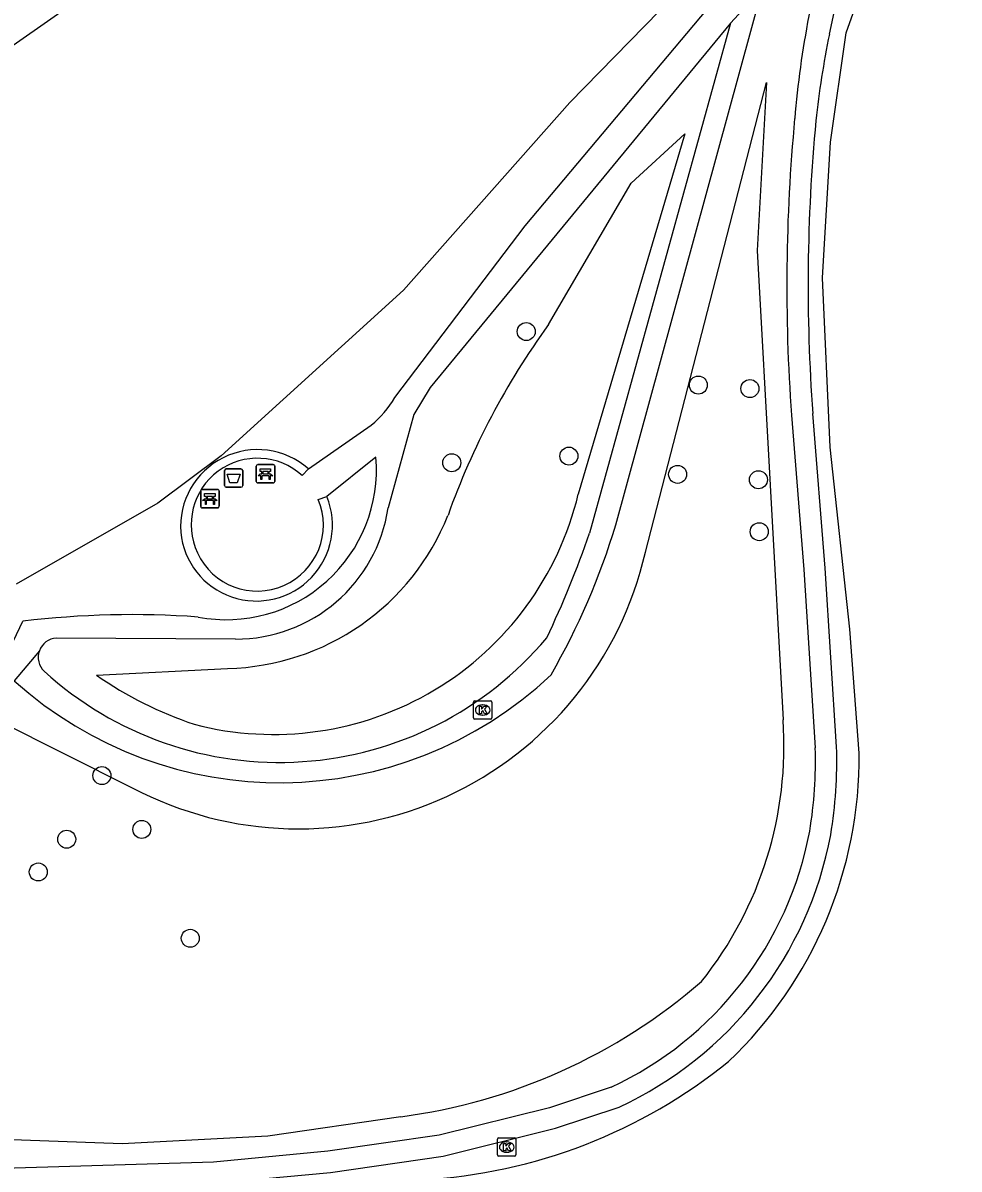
# Model space of a CAD drawing. Extents: x 155018 to 156648, y 383980 to 385733.
# Drawn here: x 155680.9 to 155731.8, y 384034.1 to 384096.5 of the extents above; entities that cross this region are included whole.
import ezdxf

# ---------------------------------------------------------------- set-up
doc = ezdxf.new("R2010")
doc.units = 0
for name, color, linetype in [('IMGEO_Afvalbak', 7, 'Continuous'), ('IMGEO_Bank', 7, 'Continuous'), ('IMGEO_Berm_groen', 7, 'Continuous'), ('IMGEO_Boom', 7, 'Continuous'), ('IMGEO_Groenvoorziening', 7, 'Continuous'), ('IMGEO_Kolk', 7, 'Continuous'), ('IMGEO_Muur', 7, 'Continuous'), ('IMGEO_Voetpad_halfverhard', 7, 'Continuous')]:
    doc.layers.add(name, color=color, linetype=linetype)

msp = doc.modelspace()

# ---------------------------------------------------------------- linework, layer by layer
at = {"layer": 'IMGEO_Afvalbak'}
for p, q in [((155691.86, 384071.305), (155691.86, 384072.105)), ((155691.86, 384072.105), (155691.86, 384071.305)), ((155691.96, 384072.205), (155692.75, 384072.205)), ((155692.75, 384072.205), (155691.96, 384072.205)), ((155692.85, 384072.105), (155692.85, 384071.305)), ((155692.85, 384071.305), (155692.85, 384072.105)), ((155692.75, 384071.205), (155691.96, 384071.205)), ((155691.96, 384071.205), (155692.75, 384071.205))]:
    msp.add_line(p, q, dxfattribs=at)
msp.add_lwpolyline([(155692.003, 384071.919), (155692.707, 384071.919), (155692.558, 384071.449), (155692.152, 384071.449), (155692.003, 384071.919)], dxfattribs=at)
for centre, start, end in [((155691.96, 384072.105), 90, 180), ((155691.96, 384072.105), 90, 180), ((155692.75, 384072.105), 0, 90), ((155692.75, 384072.105), 360, 90), ((155691.96, 384071.305), 180, 270), ((155691.96, 384071.305), 180, 270), ((155692.75, 384071.305), 270, 0), ((155692.75, 384071.305), 270, 0)]:
    msp.add_arc(centre, 0.1, start, end, dxfattribs=at)
at = {"layer": 'IMGEO_Bank'}
for p, q in [((155693.59, 384071.509), (155693.59, 384072.35)), ((155693.59, 384072.35), (155693.59, 384071.509)), ((155693.665, 384072.434), (155694.506, 384072.434)), ((155694.506, 384072.434), (155693.665, 384072.434)), ((155693.899, 384071.94), (155693.899, 384072.046)), ((155693.943, 384072.046), (155693.943, 384071.94)), ((155694.231, 384072.052), (155693.949, 384072.052)), ((155693.949, 384071.934), (155694.231, 384071.934)), ((155694.237, 384071.94), (155694.237, 384072.046)), ((155694.281, 384072.046), (155694.281, 384071.94)), ((155694.59, 384072.359), (155694.59, 384071.518)), ((155694.59, 384071.518), (155694.59, 384072.359)), ((155694.515, 384071.434), (155693.674, 384071.434)), ((155693.674, 384071.434), (155694.515, 384071.434)), ((155694.287, 384071.832), (155693.894, 384071.832)), ((155690.565, 384070.156), (155690.565, 384070.997)), ((155690.565, 384070.997), (155690.565, 384070.156)), ((155690.64, 384071.081), (155691.481, 384071.081)), ((155691.481, 384071.081), (155690.64, 384071.081)), ((155690.874, 384070.587), (155690.874, 384070.693)), ((155690.918, 384070.693), (155690.918, 384070.587)), ((155691.206, 384070.699), (155690.924, 384070.699)), ((155691.212, 384070.587), (155691.212, 384070.693)), ((155691.256, 384070.693), (155691.256, 384070.587)), ((155691.565, 384071.006), (155691.565, 384070.165)), ((155691.565, 384070.165), (155691.565, 384071.006)), ((155691.49, 384070.081), (155690.649, 384070.081)), ((155690.649, 384070.081), (155691.49, 384070.081)), ((155691.262, 384070.479), (155690.869, 384070.479)), ((155690.924, 384070.581), (155691.206, 384070.581))]:
    msp.add_line(p, q, dxfattribs=at)
for points in [[(155693.837, 384071.832), (155693.695, 384071.832), (155693.807, 384071.934), (155693.893, 384071.934)], [(155693.893, 384072.052), (155693.807, 384072.052), (155693.807, 384072.213), (155694.37, 384072.213), (155694.37, 384072.052), (155694.287, 384072.052)], [(155694.287, 384071.934), (155694.37, 384071.934), (155694.482, 384071.832), (155694.343, 384071.832)], [(155693.887, 384071.825), (155693.887, 384071.618), (155693.844, 384071.618), (155693.844, 384071.825)], [(155694.337, 384071.825), (155694.337, 384071.618), (155694.293, 384071.618), (155694.293, 384071.825)], [(155690.868, 384070.699), (155690.782, 384070.699), (155690.782, 384070.86), (155691.345, 384070.86), (155691.345, 384070.699), (155691.262, 384070.699)], [(155690.812, 384070.479), (155690.67, 384070.479), (155690.782, 384070.581), (155690.868, 384070.581)], [(155690.862, 384070.472), (155690.862, 384070.265), (155690.819, 384070.265), (155690.819, 384070.472)], [(155691.262, 384070.581), (155691.345, 384070.581), (155691.457, 384070.479), (155691.318, 384070.479)], [(155691.312, 384070.472), (155691.312, 384070.265), (155691.268, 384070.265), (155691.268, 384070.472)]]:
    msp.add_lwpolyline(points, dxfattribs=at)
for centre, radius, start, end in [((155693.668, 384072.356), 0.0779, 92.4484, 184.28452), ((155693.668, 384072.356), 0.0779, 92.4484, 184.28452), ((155693.892, 384072.045), 0.00671, 2.89567, 87.10433), ((155693.892, 384071.941), 0.00671, 272.89567, 357.10433), ((155693.949, 384072.045), 0.00671, 92.89567, 177.10433), ((155693.949, 384071.941), 0.00671, 182.89567, 267.10433), ((155694.231, 384072.045), 0.00671, 2.89567, 87.10433), ((155694.231, 384071.941), 0.00671, 272.89567, 357.10433), ((155694.288, 384072.045), 0.00671, 92.89567, 177.10433), ((155694.288, 384071.941), 0.00671, 182.89567, 267.10433), ((155694.512, 384072.356), 0.0779, 2.4484, 94.28452), ((155694.512, 384072.356), 0.0779, 2.4484, 94.28452), ((155693.668, 384071.512), 0.0779, 182.4484, 274.28452), ((155693.668, 384071.512), 0.0779, 182.4484, 274.28452), ((155693.837, 384071.825), 0.00671, 2.89567, 87.10433), ((155693.894, 384071.825), 0.00671, 92.89567, 177.10433), ((155694.286, 384071.825), 0.00671, 2.89567, 87.10433), ((155694.343, 384071.825), 0.00671, 92.89567, 177.10433), ((155694.512, 384071.512), 0.0779, 272.4484, 4.28452), ((155694.512, 384071.512), 0.0779, 272.4484, 4.28452), ((155690.643, 384071.003), 0.0779, 92.4484, 184.28452), ((155690.643, 384071.003), 0.0779, 92.4484, 184.28452), ((155690.867, 384070.692), 0.00671, 2.89567, 87.10433), ((155690.924, 384070.692), 0.00671, 92.89567, 177.10433), ((155691.206, 384070.692), 0.00671, 2.89567, 87.10433), ((155691.263, 384070.692), 0.00671, 92.89567, 177.10433), ((155691.487, 384071.003), 0.0779, 2.4484, 94.28452), ((155691.487, 384071.003), 0.0779, 2.4484, 94.28452), ((155690.643, 384070.159), 0.0779, 182.4484, 274.28452), ((155690.643, 384070.159), 0.0779, 182.4484, 274.28452), ((155690.812, 384070.472), 0.00671, 2.89567, 87.10433), ((155690.869, 384070.472), 0.00671, 92.89567, 177.10433), ((155690.867, 384070.588), 0.00671, 272.89567, 357.10433), ((155690.924, 384070.588), 0.00671, 182.89567, 267.10433), ((155691.206, 384070.588), 0.00671, 272.89567, 357.10433), ((155691.263, 384070.588), 0.00671, 182.89567, 267.10433), ((155691.261, 384070.472), 0.00671, 2.89567, 87.10433), ((155691.318, 384070.472), 0.00671, 92.89567, 177.10433), ((155691.487, 384070.159), 0.0779, 272.4484, 4.28452), ((155691.487, 384070.159), 0.0779, 272.4484, 4.28452)]:
    msp.add_arc(centre, radius, start, end, dxfattribs=at)
at = {"layer": 'IMGEO_Berm_groen'}
msp.add_lwpolyline([(155726.381, 384056.744), (155725.876, 384063.479), (155724.805, 384073.381), (155724.391, 384082.583), (155724.818, 384089.971), (155725.678, 384095.915), (155726.613, 384098.573), (155728.876, 384102.843), (155735.976, 384112.625)], dxfattribs=at)
for centre, radius, start, end in [((155703.613, 384056.501), 22.769, 313.49134, 0.61079), ((155701.016, 384062.479), 28.979, 273.1988, 309.07853)]:
    msp.add_arc(centre, radius, start, end, dxfattribs=at)
at = {"layer": 'IMGEO_Boom'}
for centre in [(155708.274, 384079.671), (155717.635, 384076.759), (155720.44, 384076.57), (155710.593, 384072.895), (155704.221, 384072.535), (155716.509, 384071.904), (155720.902, 384071.611), (155720.949, 384068.786), (155685.191, 384055.525), (155683.277, 384052.063), (155687.363, 384052.594), (155681.733, 384050.281), (155690, 384046.674)]:
    msp.add_circle(centre, 0.489, dxfattribs=at)
at = {"layer": 'IMGEO_Groenvoorziening'}
for points in [[(155657.767, 384078.374), (155677.085, 384092.967), (155745.538, 384140.858), (155758.754, 384151.282), (155740.826, 384126.716), (155731.988, 384115.184), (155723.684, 384105.475), (155710.636, 384092.118), (155701.599, 384081.92), (155691.672, 384072.915), (155688.231, 384070.329), (155680.527, 384065.93)], [(155714.754, 384067.669), (155721.341, 384093.21), (155720.828, 384084.085), (155722.245, 384058.553)], [(155709.487, 384080.049), (155713.976, 384087.731), (155716.903, 384090.413), (155711.107, 384070.831)], [(155684.905, 384060.975), (155692.032, 384061.348)], [(155679.529, 384058.512), (155686.846, 384054.862)], [(155701.444, 384036.971), (155694.212, 384035.912), (155686.301, 384035.502), (155665.851, 384036.247)]]:
    msp.add_lwpolyline(points, dxfattribs=at)
for centre, radius, start, end in [((155742.708, 384055.91), 41.065, 143.99655, 160.41766), ((155694.53, 384074.805), 17.046, 255.32229, 346.51808), ((155691.722, 384074.586), 13.241, 271.34279, 338.22184), ((155695.877, 384071.993), 19.366, 242.20293, 347.09791), ((155696.9, 384078.28), 21.056, 235.27201, 251.47701), ((155701.734, 384057.141), 20.56, 321.45517, 3.93728), ((155697.418, 384067.814), 31.105, 277.43736, 310.97447)]:
    msp.add_arc(centre, radius, start, end, dxfattribs=at)
at = {"layer": 'IMGEO_Kolk'}
for p, q in [((155705.405, 384058.664), (155705.405, 384059.516)), ((155705.48, 384059.59), (155706.332, 384059.59)), ((155706.406, 384059.516), (155706.406, 384058.664)), ((155705.916, 384058.81), (155705.891, 384058.81)), ((155705.893, 384059.37), (155705.918, 384059.37)), ((155706.332, 384058.59), (155705.48, 384058.59)), ((155706.714, 384034.893), (155706.714, 384035.745)), ((155706.789, 384035.819), (155707.641, 384035.819)), ((155707.715, 384035.745), (155707.715, 384034.893)), ((155707.202, 384035.599), (155707.227, 384035.599)), ((155707.641, 384034.819), (155706.789, 384034.819)), ((155707.225, 384035.039), (155707.2, 384035.039))]:
    msp.add_line(p, q, dxfattribs=at)
for points in [[(155705.405, 384058.664), (155705.405, 384059.516)], [(155705.48, 384059.59), (155706.332, 384059.59)], [(155706.406, 384059.516), (155706.406, 384058.664)], [(155705.726, 384059.29), (155705.849, 384059.29), (155705.849, 384059.139), (155705.979, 384059.29), (155706.143, 384059.29), (155705.997, 384059.139), (155706.15, 384058.89), (155705.998, 384058.89), (155705.913, 384059.054), (155705.849, 384058.987), (155705.849, 384058.89), (155705.726, 384058.89), (155705.726, 384059.29)], [(155706.332, 384058.59), (155705.48, 384058.59)], [(155706.714, 384034.893), (155706.714, 384035.745)], [(155706.789, 384035.819), (155707.641, 384035.819)], [(155707.715, 384035.745), (155707.715, 384034.893)], [(155707.035, 384035.519), (155707.158, 384035.519), (155707.158, 384035.368), (155707.288, 384035.519), (155707.452, 384035.519), (155707.306, 384035.368), (155707.459, 384035.119), (155707.307, 384035.119), (155707.222, 384035.283), (155707.158, 384035.216), (155707.158, 384035.119), (155707.035, 384035.119), (155707.035, 384035.519)], [(155707.641, 384034.819), (155706.789, 384034.819)]]:
    msp.add_lwpolyline(points, dxfattribs=at)
for centre, start, end in [((155705.482, 384059.514), 91.55205, 178.44795), ((155705.482, 384059.514), 91.55205, 178.44795), ((155706.33, 384059.514), 1.55205, 88.44795), ((155706.33, 384059.514), 1.55205, 88.44795), ((155705.482, 384058.666), 181.55205, 268.44795), ((155705.482, 384058.666), 181.55205, 268.44795), ((155706.33, 384058.666), 271.55205, 358.44795), ((155706.33, 384058.666), 271.55205, 358.44795), ((155706.791, 384035.743), 91.55205, 178.44795), ((155706.791, 384035.743), 91.55205, 178.44795), ((155707.639, 384035.743), 1.55205, 88.44795), ((155707.639, 384035.743), 1.55205, 88.44795), ((155706.791, 384034.895), 181.55205, 268.44795), ((155706.791, 384034.895), 181.55205, 268.44795), ((155707.639, 384034.895), 271.55205, 358.44795), ((155707.639, 384034.895), 271.55205, 358.44795)]:
    msp.add_arc(centre, 0.0765, start, end, dxfattribs=at)
for centre, major_axis, ratio, start_param, end_param in [((155705.892, 384059.09), (-0.387, 0.002), 0.722429, 4.712389, 7.853982), ((155705.917, 384059.09), (-0.39, 0.002), 0.717154, 1.570796, 4.712389), ((155707.201, 384035.319), (-0.387, 0.002), 0.722429, 4.712389, 7.853982), ((155707.226, 384035.319), (-0.39, 0.002), 0.717154, 1.570796, 4.712389)]:
    msp.add_ellipse(centre, major_axis=major_axis, ratio=ratio, start_param=start_param, end_param=end_param, dxfattribs=at)
at = {"layer": 'IMGEO_Muur'}
for points in [[(155696.422, 384072.209), (155696.085, 384071.845)], [(155696.959, 384070.54), (155697.433, 384070.698)]]:
    msp.add_lwpolyline(points, dxfattribs=at)
for centre, radius, start, end in [((155693.66, 384069.058), 4.19, 48.76731, 184.1579), ((155693.66, 384069.165), 3.614, 47.86393, 204.98632), ((155693.597, 384069.151), 4.136, 185.5147, 21.96025), ((155693.645, 384069.149), 3.594, 204.86316, 22.76718)]:
    msp.add_arc(centre, radius, start, end, dxfattribs=at)
at = {"layer": 'IMGEO_Voetpad_halfverhard'}
for points in [[(155701.124, 384076.084), (155708.208, 384085.421), (155719.871, 384099.297), (155723.158, 384102.492), (155727.863, 384107.591), (155732.791, 384113.343), (155742.066, 384125.53), (155750.367, 384136.911), (155758.739, 384148.855), (155762.497, 384154.751), (155763.669, 384156.59)], [(155724.761, 384095.841), (155726.526, 384104.053)], [(155713.15, 384069.164), (155721.131, 384098.346)], [(155721.131, 384098.346), (155719.387, 384096.436)], [(155719.387, 384096.436), (155703.044, 384076.626), (155702.153, 384075.16), (155700.765, 384070.085)], [(155719.387, 384096.436), (155711.717, 384068.708)], [(155722.703, 384075.125), (155723.374, 384066.724), (155723.996, 384057.032)], [(155725.154, 384057.089), (155724.53, 384066.807), (155723.859, 384075.213)], [(155696.422, 384072.209), (155699.842, 384074.584)], [(155700.098, 384072.833), (155697.433, 384070.698)], [(155678.521, 384058.946), (155680.896, 384063.917)], [(155692.454, 384062.945), (155682.71, 384063)], [(155681.791, 384062.313), (155680.429, 384060.68)], [(155712.894, 384038.575), (155709.544, 384037.458), (155703.534, 384035.968), (155697.488, 384035.095), (155691.256, 384034.509), (155679.834, 384034.151), (155666.447, 384034.763), (155665.24, 384034.852)], [(155656.283, 384034.63), (155666.332, 384033.608), (155679.823, 384032.991), (155691.331, 384033.352), (155697.625, 384033.944), (155703.757, 384034.829), (155709.867, 384036.344), (155713.323, 384037.496)]]:
    msp.add_lwpolyline(points, dxfattribs=at)
for centre, radius, start, end in [((155776.369, 384086.706), 53.687, 163.11054, 175.14417), ((155774.731, 384085.638), 51.001, 168.45991, 173.81368), ((155818.933, 384082.168), 96.487, 174.59864, 184.18628), ((155818.926, 384082.171), 95.321, 174.60469, 184.18618), ((155696.377, 384078.843), 5.49, 309.12807, 329.83312), ((155691.969, 384072.156), 8.157, 259.07983, 4.75964), ((155692.476, 384071.326), 8.381, 269.8479, 351.48401), ((155675.743, 384080.487), 39.083, 330.09376, 343.15882), ((155658.937, 384086.944), 55.841, 334.61777, 340.93977), ((155686.859, 384014.377), 49.897, 85.90248, 96.86315), ((155682.774, 384061.957), 1.045, 93.49327, 160.06676), ((155694.851, 384075.234), 18.995, 227.64697, 319.93416), ((155682.776, 384061.955), 1.047, 160.03586, 226.46234), ((155694.851, 384076.67), 21.534, 227.95123, 313.30875), ((155701.467, 384056.274), 22.541, 350.3838, 1.92583), ((155701.523, 384056.273), 23.645, 350.34256, 1.9784), ((155704.749, 384056.038), 19.269, 295.00553, 349.44747), ((155704.747, 384056.039), 20.43, 294.82104, 349.47186)]:
    msp.add_arc(centre, radius, start, end, dxfattribs=at)

doc.saveas('drawing.dxf')
